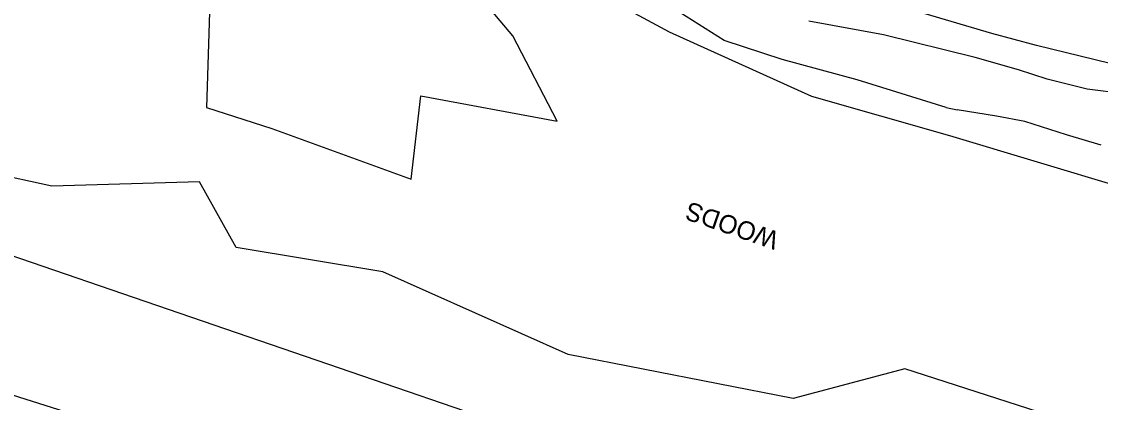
# Model space of a CAD drawing. Extents: x 472260 to 482161, y 489063 to 507124.
# Drawn here: x 480330.2 to 480564.5, y 493367.6 to 493450.2 of the extents above; entities that cross this region are included whole.
import ezdxf

# ---------------------------------------------------------------- set-up
doc = ezdxf.new("R2010")
doc.units = 0
for name, color, linetype in [('Exist Structure Minor Drop Inlet Cogo Elevation', 7, 'Continuous'), ('Prop Drainage Structure Pipe RCP 24in Class III', 7, 'Continuous'), ('Prop Drainage Structure Pipe RCP 66in Class III', 7, 'Continuous'), ('Prop Drainage Structure Tops and Inverts LABEL', 7, 'Continuous'), ('Prop Erosion Rip Rap Pad at Outlet Label', 7, 'Continuous')]:
    doc.layers.add(name, color=color, linetype=linetype)

msp = doc.modelspace()

# ---------------------------------------------------------------- linework, layer by layer
at = {"layer": 'Exist Structure Minor Drop Inlet Cogo Elevation'}
msp.add_line((480529.09, 493330.54), (479902.03, 493545.37), dxfattribs=at)
at = {"layer": 'Prop Drainage Structure Pipe RCP 24in Class III'}
msp.add_line((480531.03, 493431.52), (480533.36, 493431.03), dxfattribs=at)
for points in [[(480531.03, 493431.52), (480511.67, 493437.56), (480495.36, 493441.99), (480482.77, 493446.1), (480471.78, 493453.02)], [(480537.28, 493442.37), (480517.37, 493447.3), (480501.2, 493450.26)], [(480569.66, 493434.5), (480561.63, 493435.52), (480552.96, 493437.67), (480546.71, 493439.74), (480537.28, 493442.37)], [(480564.66, 493423.36), (480557.13, 493425.64), (480548.08, 493428.5), (480541.92, 493429.66), (480533.36, 493431.03)]]:
    msp.add_lwpolyline(points, dxfattribs=at)
at = {"layer": 'Prop Drainage Structure Tops and Inverts LABEL'}
msp.add_lwpolyline([(480482.8, 493320.41), (480408.96, 493343.63), (480319.51, 493371.91), (480227.63, 493399.72), (480180.38, 493414.34), (480091.64, 493444.72), (480019.72, 493469.09), (479982.85, 493482.21)], dxfattribs=at)
at = {"layer": 'Prop Erosion Rip Rap Pad at Outlet Label'}
for points in [[(480540.92, 493447.58), (480508.77, 493457.15), (480492.94, 493489.07), (480468.63, 493497.9), (480466.93, 493532.21), (480443.4, 493535.98), (480403.26, 493536.26), (480395.84, 493558.28), (480395.61, 493579.26), (480377.51, 493588.16), (480364.74, 493533.56), (480390.2, 493528.75), (480387.9, 493517.6), (480375.77, 493510.66), (480360.76, 493518.67), (480327.98, 493531.78), (480292.49, 493541.26), (480263.38, 493552.08), (480230.03, 493566.38), (480216.33, 493577.07), (480172.54, 493588.25), (480134.14, 493597.38), (480085.92, 493603.82), (480048.01, 493615.8)], [(480423.79, 493473.35), (480470.83, 493447.97), (480501.74, 493433.99), (480531.73, 493425.48)], [(480371.59, 493470.74), (480370.4, 493431.51), (480384.53, 493426.99), (480414.84, 493415.97), (480416.89, 493434.05), (480446.51, 493428.55), (480436.9, 493447.09), (480420.06, 493467.1)], [(480497.76, 493368.38), (480448.93, 493377.96), (480408.69, 493395.89), (480376.78, 493401.15), (480368.85, 493415.4), (480336.76, 493414.49), (480310.19, 493420.26), (480305.87, 493427.51), (480331.4, 493465.44)], [(480593.39, 493431.73), (480572.82, 493439.54), (480550.6, 493445.01), (480540.92, 493447.58)], [(480531.73, 493425.48), (480588.15, 493408.52), (480661.3, 493378.45), (480690.58, 493367.38), (480676.64, 493360.9), (480648.74, 493370.46), (480623.68, 493361.76), (480597.81, 493336.9), (480555.54, 493350.81), (480550.98, 493365.48), (480522.06, 493374.82), (480497.76, 493368.38)]]:
    msp.add_lwpolyline(points, dxfattribs=at)

# ---------------------------------------------------------------- texts
at = {"layer": 'Prop Drainage Structure Pipe RCP 66in Class III'}
msp.add_text('WOODS', height=4, rotation=160.9619, dxfattribs=at).set_placement((480494.97, 493404.41))

doc.saveas('drawing.dxf')
